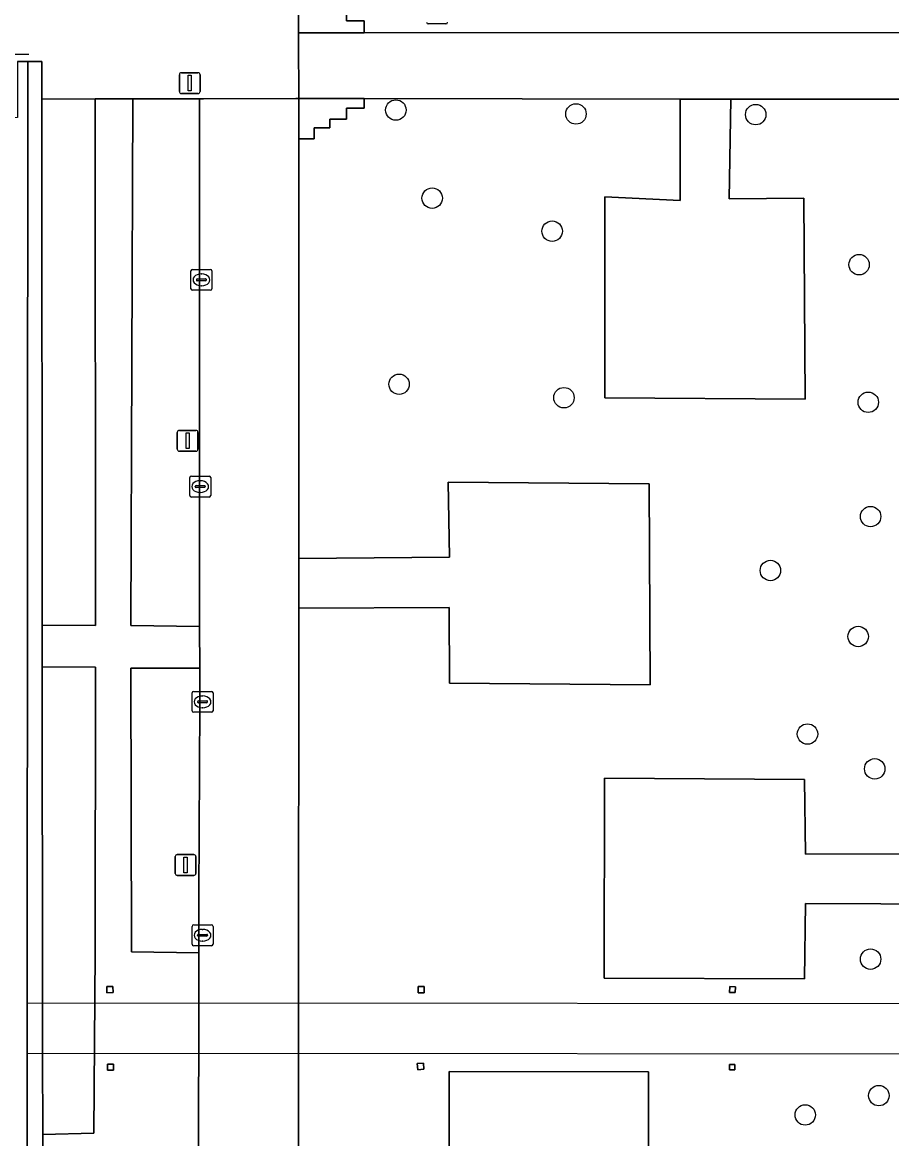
# Model space of a CAD drawing. Extents: x 161477 to 163040, y 383680 to 384871.
# Drawn here: x 161818.6 to 161860.2, y 384138 to 384191.4 of the extents above; entities that cross this region are included whole.
import ezdxf

# ---------------------------------------------------------------- set-up
doc = ezdxf.new("R2010")
doc.units = 0
for name, color, linetype in [('IMGEO_Boom', 7, 'Continuous'), ('IMGEO_Dek', 7, 'Continuous'), ('IMGEO_Groenvoorziening', 7, 'Continuous'), ('IMGEO_Kolk', 7, 'Continuous'), ('IMGEO_Lichtmast', 7, 'Continuous'), ('IMGEO_Lijnafwatering', 7, 'Continuous'), ('IMGEO_Pand', 7, 'Continuous'), ('IMGEO_Pijler', 7, 'Continuous'), ('IMGEO_Rijbaan_lokaal_gesloten', 7, 'Continuous'), ('IMGEO_Rijbaan_lokaal_open', 7, 'Continuous'), ('IMGEO_Rioolput', 7, 'Continuous'), ('IMGEO_Terreindeel_halfverhard', 7, 'Continuous'), ('IMGEO_Voetpad_gesloten', 7, 'Continuous'), ('IMGEO_Voetpad_halfverhard', 7, 'Continuous'), ('IMGEO_Voetpad_open', 7, 'Continuous')]:
    doc.layers.add(name, color=color, linetype=linetype)

msp = doc.modelspace()

# ---------------------------------------------------------------- linework, layer by layer
at = {"layer": 'IMGEO_Boom'}
for centre in [(161836.435, 384187.191), (161845.052, 384187.003), (161853.65, 384186.972), (161838.173, 384182.977), (161843.911, 384181.394), (161858.596, 384179.794), (161836.59, 384174.073), (161844.477, 384173.43), (161859.035, 384173.21), (161859.146, 384167.742), (161854.353, 384165.163), (161858.553, 384162.004), (161856.127, 384157.34), (161859.344, 384155.672), (161859.146, 384146.571), (161859.542, 384140.041), (161856.02, 384139.117)]:
    msp.add_circle(centre, 0.489, dxfattribs=at)
at = {"layer": 'IMGEO_Dek'}
msp.add_lwpolyline([(161818.801, 384142.079), (161871.441, 384142.039), (161871.439, 384144.431), (161818.802, 384144.456)], close=True, dxfattribs=at)
at = {"layer": 'IMGEO_Groenvoorziening'}
for points in [[(161898.56, 384203.307), (161831.783, 384203.307), (161831.783, 384192.925), (161832.53, 384192.925), (161832.53, 384192.317), (161833.278, 384192.317), (161833.278, 384191.865), (161834.073, 384191.865), (161834.073, 384191.46), (161834.915, 384191.46), (161834.916, 384190.882), (161898.56, 384190.919)], [(161822.042, 384187.72), (161819.495, 384187.715), (161819.519, 384162.542), (161822.06, 384162.535)], [(161819.521, 384160.551), (161819.536, 384144.456), (161819.538, 384142.078), (161819.542, 384138.186), (161821.982, 384138.242), (161822.051, 384146.879), (161822.061, 384160.539)], [(161837.793, 384145.258), (161837.796, 384144.965), (161837.503, 384144.962), (161837.5, 384145.255)], [(161852.682, 384145.249), (161852.674, 384144.972), (161852.397, 384144.98), (161852.405, 384145.257)], [(161837.777, 384141.301), (161837.482, 384141.28), (161837.461, 384141.575), (161837.756, 384141.596)], [(161852.654, 384141.527), (161852.649, 384141.268), (161852.39, 384141.273), (161852.395, 384141.532)]]:
    msp.add_lwpolyline(points, close=True, dxfattribs=at)
for points in [[(161860.783, 384187.71), (161852.453, 384187.71), (161852.387, 384182.949), (161855.958, 384182.977), (161856.023, 384173.361), (161846.435, 384173.425), (161846.434, 384183.037), (161850.031, 384182.866), (161850.031, 384187.71), (161834.911, 384187.735), (161834.911, 384187.278), (161834.073, 384187.278), (161834.073, 384186.755), (161833.278, 384186.755), (161833.278, 384186.332), (161832.53, 384186.332), (161832.53, 384185.809), (161831.794, 384185.807), (161831.798, 384165.741), (161839.007, 384165.806), (161838.935, 384169.394), (161848.546, 384169.313), (161848.596, 384159.694), (161839.004, 384159.777), (161838.987, 384163.397), (161831.791, 384163.363), (161831.779, 384144.45), (161831.778, 384142.069), (161831.769, 384128.646)], [(161863.247, 384149.196), (161856.031, 384149.227), (161855.978, 384145.626), (161846.399, 384145.662), (161846.414, 384155.222), (161855.992, 384155.169), (161856.034, 384151.593), (161863.239, 384151.611)], [(161838.988, 384131.605), (161838.982, 384141.189), (161848.518, 384141.177), (161848.536, 384131.59)]]:
    msp.add_lwpolyline(points, dxfattribs=at)
at = {"layer": 'IMGEO_Kolk'}
for p, q in [((161826.632, 384178.642), (161826.632, 384179.494)), ((161826.707, 384179.568), (161827.559, 384179.568)), ((161827.633, 384179.494), (161827.633, 384178.642)), ((161826.891, 384179.062), (161826.891, 384179.074)), ((161827.329, 384179.025), (161826.931, 384179.025)), ((161826.934, 384179.111), (161827.332, 384179.111)), ((161827.12, 384179.348), (161827.145, 384179.348)), ((161827.375, 384179.074), (161827.375, 384179.062)), ((161827.559, 384178.568), (161826.707, 384178.568)), ((161827.143, 384178.788), (161827.118, 384178.788)), ((161826.577, 384168.752), (161826.577, 384169.604)), ((161826.652, 384169.678), (161827.504, 384169.678)), ((161827.065, 384169.458), (161827.09, 384169.458)), ((161827.578, 384169.604), (161827.578, 384168.752)), ((161826.836, 384169.172), (161826.836, 384169.184)), ((161827.274, 384169.135), (161826.876, 384169.135)), ((161826.879, 384169.221), (161827.277, 384169.221)), ((161827.088, 384168.898), (161827.063, 384168.898)), ((161827.32, 384169.184), (161827.32, 384169.172)), ((161827.504, 384168.678), (161826.652, 384168.678)), ((161826.687, 384158.453), (161826.687, 384159.305)), ((161826.762, 384159.379), (161827.614, 384159.379)), ((161827.688, 384159.305), (161827.688, 384158.453)), ((161826.946, 384158.873), (161826.946, 384158.885)), ((161827.384, 384158.836), (161826.986, 384158.836)), ((161826.989, 384158.922), (161827.387, 384158.922)), ((161827.175, 384159.159), (161827.2, 384159.159)), ((161827.43, 384158.885), (161827.43, 384158.873)), ((161827.614, 384158.379), (161826.762, 384158.379)), ((161827.198, 384158.599), (161827.173, 384158.599)), ((161826.687, 384147.287), (161826.687, 384148.139)), ((161826.762, 384148.213), (161827.614, 384148.213)), ((161827.175, 384147.993), (161827.2, 384147.993)), ((161827.688, 384148.139), (161827.688, 384147.287)), ((161826.946, 384147.707), (161826.946, 384147.719)), ((161827.384, 384147.67), (161826.986, 384147.67)), ((161826.989, 384147.756), (161827.387, 384147.756)), ((161827.198, 384147.433), (161827.173, 384147.433)), ((161827.43, 384147.719), (161827.43, 384147.707)), ((161827.614, 384147.213), (161826.762, 384147.213))]:
    msp.add_line(p, q, dxfattribs=at)
for points in [[(161826.632, 384178.642), (161826.632, 384179.494)], [(161826.707, 384179.568), (161827.559, 384179.568)], [(161827.633, 384179.494), (161827.633, 384178.642)], [(161827.559, 384178.568), (161826.707, 384178.568)], [(161826.577, 384168.752), (161826.577, 384169.604)], [(161826.652, 384169.678), (161827.504, 384169.678)], [(161827.578, 384169.604), (161827.578, 384168.752)], [(161827.504, 384168.678), (161826.652, 384168.678)], [(161826.687, 384158.453), (161826.687, 384159.305)], [(161826.762, 384159.379), (161827.614, 384159.379)], [(161827.688, 384159.305), (161827.688, 384158.453)], [(161827.614, 384158.379), (161826.762, 384158.379)], [(161826.687, 384147.287), (161826.687, 384148.139)], [(161826.762, 384148.213), (161827.614, 384148.213)], [(161827.688, 384148.139), (161827.688, 384147.287)], [(161827.614, 384147.213), (161826.762, 384147.213)]]:
    msp.add_lwpolyline(points, dxfattribs=at)
for centre, radius, start, end in [((161826.709, 384179.492), 0.0765, 91.552, 178.448), ((161826.709, 384179.492), 0.0765, 91.552, 178.448), ((161827.557, 384179.492), 0.0765, 1.552, 88.448), ((161827.557, 384179.492), 0.0765, 1.552, 88.448), ((161826.931, 384179.071), 0.0403, 85.8775, 175.7526), ((161826.928, 384179.061), 0.0366, 178.938, 274.7102), ((161827.332, 384179.068), 0.043, 264.8664, 352.4533), ((161827.336, 384179.073), 0.0386, 1.7309, 96.639), ((161826.709, 384178.644), 0.0765, 181.552, 268.448), ((161826.709, 384178.644), 0.0765, 181.552, 268.448), ((161827.557, 384178.644), 0.0765, 271.552, 358.448), ((161827.557, 384178.644), 0.0765, 271.552, 358.448), ((161826.654, 384169.602), 0.0765, 91.552, 178.448), ((161826.654, 384169.602), 0.0765, 91.552, 178.448), ((161827.502, 384169.602), 0.0765, 1.552, 88.448), ((161827.502, 384169.602), 0.0765, 1.552, 88.448), ((161826.876, 384169.181), 0.0403, 85.8775, 175.7526), ((161826.873, 384169.171), 0.0366, 178.938, 274.7102), ((161827.277, 384169.178), 0.043, 264.8664, 352.4533), ((161827.281, 384169.183), 0.0386, 1.7309, 96.639), ((161826.654, 384168.754), 0.0765, 181.552, 268.448), ((161826.654, 384168.754), 0.0765, 181.552, 268.448), ((161827.502, 384168.754), 0.0765, 271.552, 358.448), ((161827.502, 384168.754), 0.0765, 271.552, 358.448), ((161826.764, 384159.303), 0.0765, 91.552, 178.448), ((161826.764, 384159.303), 0.0765, 91.552, 178.448), ((161827.612, 384159.303), 0.0765, 1.552, 88.448), ((161827.612, 384159.303), 0.0765, 1.552, 88.448), ((161826.986, 384158.882), 0.0403, 85.8775, 175.7526), ((161826.983, 384158.872), 0.0366, 178.938, 274.7102), ((161827.387, 384158.879), 0.043, 264.8664, 352.4533), ((161827.391, 384158.884), 0.0386, 1.7309, 96.639), ((161826.764, 384158.455), 0.0765, 181.552, 268.448), ((161826.764, 384158.455), 0.0765, 181.552, 268.448), ((161827.612, 384158.455), 0.0765, 271.552, 358.448), ((161827.612, 384158.455), 0.0765, 271.552, 358.448), ((161826.764, 384148.137), 0.0765, 91.552, 178.448), ((161826.764, 384148.137), 0.0765, 91.552, 178.448), ((161827.612, 384148.137), 0.0765, 1.552, 88.448), ((161827.612, 384148.137), 0.0765, 1.552, 88.448), ((161826.986, 384147.716), 0.0403, 85.8775, 175.7526), ((161826.983, 384147.706), 0.0366, 178.938, 274.7102), ((161827.387, 384147.713), 0.043, 264.8664, 352.4533), ((161827.391, 384147.718), 0.0386, 1.7309, 96.639), ((161826.764, 384147.289), 0.0765, 181.552, 268.448), ((161826.764, 384147.289), 0.0765, 181.552, 268.448), ((161827.612, 384147.289), 0.0765, 271.552, 358.448), ((161827.612, 384147.289), 0.0765, 271.552, 358.448)]:
    msp.add_arc(centre, radius, start, end, dxfattribs=at)
for centre, major_axis, ratio, start_param, end_param in [((161827.119, 384179.068), (-0.387, 0.002), 0.722429, 4.712389, 7.853982), ((161827.144, 384179.068), (-0.39, 0.002), 0.717154, 1.570796, 4.712389), ((161827.064, 384169.178), (-0.387, 0.002), 0.722429, 4.712389, 7.853982), ((161827.089, 384169.178), (-0.39, 0.002), 0.717154, 1.570796, 4.712389), ((161827.174, 384158.879), (-0.387, 0.002), 0.722429, 4.712389, 7.853982), ((161827.199, 384158.879), (-0.39, 0.002), 0.717154, 1.570796, 4.712389), ((161827.174, 384147.713), (-0.387, 0.002), 0.722429, 4.712389, 7.853982), ((161827.199, 384147.713), (-0.39, 0.002), 0.717154, 1.570796, 4.712389)]:
    msp.add_ellipse(centre, major_axis=major_axis, ratio=ratio, start_param=start_param, end_param=end_param, dxfattribs=at)
at = {"layer": 'IMGEO_Lichtmast'}
for p, q in [((161826.078, 384188.077), (161826.078, 384188.877)), ((161826.078, 384188.877), (161826.078, 384188.077)), ((161826.178, 384188.977), (161826.968, 384188.977)), ((161826.968, 384188.977), (161826.178, 384188.977)), ((161827.068, 384188.877), (161827.068, 384188.077)), ((161827.068, 384188.077), (161827.068, 384188.877)), ((161826.968, 384187.977), (161826.178, 384187.977)), ((161826.178, 384187.977), (161826.968, 384187.977)), ((161825.979, 384170.967), (161825.979, 384171.767)), ((161825.979, 384171.767), (161825.979, 384170.967)), ((161826.079, 384171.867), (161826.869, 384171.867)), ((161826.869, 384171.867), (161826.079, 384171.867)), ((161826.969, 384171.767), (161826.969, 384170.967)), ((161826.969, 384170.967), (161826.969, 384171.767)), ((161826.869, 384170.867), (161826.079, 384170.867)), ((161826.079, 384170.867), (161826.869, 384170.867)), ((161825.879, 384150.675), (161825.879, 384151.475)), ((161825.879, 384151.475), (161825.879, 384150.675)), ((161825.979, 384151.575), (161826.769, 384151.575)), ((161826.769, 384151.575), (161825.979, 384151.575)), ((161826.869, 384151.475), (161826.869, 384150.675)), ((161826.869, 384150.675), (161826.869, 384151.475)), ((161826.769, 384150.575), (161825.979, 384150.575)), ((161825.979, 384150.575), (161826.769, 384150.575))]:
    msp.add_line(p, q, dxfattribs=at)
for points in [[(161826.498, 384188.852), (161826.648, 384188.852), (161826.648, 384188.102), (161826.498, 384188.102), (161826.498, 384188.852)], [(161826.399, 384171.742), (161826.549, 384171.742), (161826.549, 384170.992), (161826.399, 384170.992), (161826.399, 384171.742)], [(161826.299, 384151.45), (161826.449, 384151.45), (161826.449, 384150.7), (161826.299, 384150.7), (161826.299, 384151.45)]]:
    msp.add_lwpolyline(points, dxfattribs=at)
for centre, start, end in [((161826.178, 384188.877), 90, 180), ((161826.178, 384188.877), 90, 180), ((161826.968, 384188.877), 0, 90), ((161826.968, 384188.877), 360, 90), ((161826.178, 384188.077), 180, 270), ((161826.178, 384188.077), 180, 270), ((161826.968, 384188.077), 270, 0), ((161826.968, 384188.077), 270, 0), ((161826.079, 384171.767), 90, 180), ((161826.079, 384171.767), 90, 180), ((161826.869, 384171.767), 0, 90), ((161826.869, 384171.767), 360, 90), ((161826.079, 384170.967), 180, 270), ((161826.079, 384170.967), 180, 270), ((161826.869, 384170.967), 270, 0), ((161826.869, 384170.967), 270, 0), ((161825.979, 384151.475), 90, 180), ((161825.979, 384151.475), 90, 180), ((161826.769, 384151.475), 0, 90), ((161826.769, 384151.475), 360, 90), ((161825.979, 384150.675), 180, 270), ((161825.979, 384150.675), 180, 270), ((161826.769, 384150.675), 270, 0), ((161826.769, 384150.675), 270, 0)]:
    msp.add_arc(centre, 0.1, start, end, dxfattribs=at)
at = {"layer": 'IMGEO_Lijnafwatering'}
msp.add_lwpolyline([(161818.874, 384189.855), (161802.26, 384189.851)], dxfattribs=at)
at = {"layer": 'IMGEO_Pand'}
msp.add_lwpolyline([(161808.218, 384134.829), (161818.798, 384134.827), (161818.801, 384142.079), (161818.802, 384144.456), (161818.822, 384189.512), (161818.332, 384189.512), (161818.33, 384186.832), (161786.372, 384186.821), (161786.374, 384189.501), (161785.894, 384189.502), (161785.894, 384189.449), (161785.875, 384181.487), (161785.875, 384181.303), (161785.875, 384181.186), (161785.887, 384177.585), (161785.886, 384177.374), (161785.863, 384140.978), (161785.858, 384132.518), (161785.825, 384078.07), (161785.824, 384076.075), (161785.821, 384072.282), (161818.788, 384072.276), (161818.797, 384130.647), (161808.217, 384130.649)], close=True, dxfattribs=at)
at = {"layer": 'IMGEO_Pijler'}
for points in [[(161822.905, 384144.968), (161822.901, 384145.263), (161822.606, 384145.259), (161822.61, 384144.964)], [(161837.5, 384145.255), (161837.503, 384144.962), (161837.796, 384144.965), (161837.793, 384145.258)], [(161852.397, 384144.98), (161852.674, 384144.972), (161852.682, 384145.249), (161852.405, 384145.257)], [(161822.919, 384141.258), (161822.922, 384141.538), (161822.642, 384141.541), (161822.639, 384141.261)], [(161837.482, 384141.28), (161837.777, 384141.301), (161837.756, 384141.596), (161837.461, 384141.575)], [(161852.39, 384141.273), (161852.649, 384141.268), (161852.654, 384141.527), (161852.395, 384141.532)]]:
    msp.add_lwpolyline(points, close=True, dxfattribs=at)
at = {"layer": 'IMGEO_Rijbaan_lokaal_gesloten'}
msp.add_lwpolyline([(161818.332, 384189.512), (161818.822, 384189.512), (161819.493, 384189.517), (161819.495, 384187.715), (161822.042, 384187.72), (161823.848, 384187.724), (161827.04, 384187.73), (161827.068, 384187.73), (161827.23, 384187.731), (161831.649, 384187.74), (161831.79, 384187.74), (161831.783, 384190.52), (161831.783, 384190.88), (161831.783, 384192.925)], dxfattribs=at)
at = {"layer": 'IMGEO_Rijbaan_lokaal_open'}
msp.add_lwpolyline([(161831.769, 384128.646), (161831.778, 384142.069), (161831.779, 384144.45), (161831.791, 384163.363), (161831.798, 384165.741), (161831.794, 384185.807), (161831.794, 384186.062), (161831.79, 384187.74), (161831.649, 384187.74), (161827.23, 384187.731), (161827.068, 384187.73), (161827.04, 384187.73), (161827.04, 384173.85), (161827.04, 384165.305), (161827.046, 384162.484), (161827.05, 384160.491), (161827.053, 384158.768), (161827.013, 384149.579), (161827.011, 384146.874), (161827, 384135.02)], dxfattribs=at)
at = {"layer": 'IMGEO_Rioolput'}
msp.add_line((161838.831, 384191.313), (161837.979, 384191.313), dxfattribs=at)
msp.add_lwpolyline([(161838.831, 384191.313), (161837.979, 384191.313)], dxfattribs=at)
for centre, start, end in [((161837.981, 384191.389), 181.552, 268.448), ((161837.981, 384191.389), 181.552, 268.448), ((161838.829, 384191.389), 271.552, 358.448), ((161838.829, 384191.389), 271.552, 358.448)]:
    msp.add_arc(centre, 0.0765, start, end, dxfattribs=at)
at = {"layer": 'IMGEO_Terreindeel_halfverhard'}
msp.add_lwpolyline([(161819.605, 384072.323), (161819.542, 384138.186), (161819.538, 384142.078), (161819.536, 384144.456), (161819.521, 384160.551), (161819.519, 384162.542), (161819.495, 384187.715), (161819.493, 384189.517), (161818.822, 384189.512), (161818.802, 384144.456), (161818.801, 384142.079), (161818.798, 384134.827)], dxfattribs=at)
at = {"layer": 'IMGEO_Voetpad_gesloten'}
msp.add_lwpolyline([(161871.439, 384144.431), (161818.802, 384144.456), (161818.801, 384142.079), (161871.441, 384142.039)], close=True, dxfattribs=at)
at = {"layer": 'IMGEO_Voetpad_halfverhard'}
for points in [[(161831.783, 384192.925), (161831.783, 384190.88), (161834.916, 384190.882), (161834.915, 384191.46), (161834.073, 384191.46), (161834.073, 384191.865), (161833.278, 384191.865), (161833.278, 384192.317), (161832.53, 384192.317), (161832.53, 384192.925)], [(161834.911, 384187.735), (161831.803, 384187.74), (161831.79, 384187.74), (161831.794, 384186.062), (161831.794, 384185.807), (161832.53, 384185.809), (161832.53, 384186.332), (161833.278, 384186.332), (161833.278, 384186.755), (161834.073, 384186.755), (161834.073, 384187.278), (161834.911, 384187.278)], [(161852.453, 384187.71), (161850.031, 384187.71), (161850.031, 384182.866), (161846.434, 384183.037), (161846.435, 384173.425), (161856.023, 384173.361), (161855.958, 384182.977), (161852.387, 384182.949)], [(161831.798, 384165.741), (161831.791, 384163.363), (161838.987, 384163.397), (161839.004, 384159.777), (161848.596, 384159.694), (161848.546, 384169.313), (161838.935, 384169.394), (161839.007, 384165.806)], [(161863.239, 384151.611), (161856.034, 384151.593), (161855.992, 384155.169), (161846.414, 384155.222), (161846.399, 384145.662), (161855.978, 384145.626), (161856.031, 384149.227), (161863.247, 384149.196)], [(161842.583, 384128.625), (161844.945, 384128.623), (161844.946, 384131.61), (161848.536, 384131.59), (161848.518, 384141.177), (161838.982, 384141.189), (161838.988, 384131.605), (161842.591, 384131.622)]]:
    msp.add_lwpolyline(points, close=True, dxfattribs=at)
at = {"layer": 'IMGEO_Voetpad_open'}
for points in [[(161898.56, 384190.919), (161834.916, 384190.882), (161831.783, 384190.88), (161831.783, 384190.52), (161831.79, 384187.74), (161831.803, 384187.74), (161834.911, 384187.735), (161850.031, 384187.71), (161852.453, 384187.71), (161860.783, 384187.71)], [(161827, 384135.02), (161827.011, 384146.874), (161823.793, 384146.925), (161823.756, 384160.497), (161827.05, 384160.491), (161827.046, 384162.484), (161823.756, 384162.53), (161823.848, 384187.724), (161822.042, 384187.72), (161822.06, 384162.535), (161819.519, 384162.542), (161819.521, 384160.551), (161822.061, 384160.539), (161822.051, 384146.879), (161821.982, 384138.242), (161819.542, 384138.186), (161819.605, 384072.323)]]:
    msp.add_lwpolyline(points, dxfattribs=at)
for points in [[(161827.04, 384187.73), (161823.848, 384187.724), (161823.756, 384162.53), (161827.046, 384162.484), (161827.04, 384165.305), (161827.04, 384173.85)], [(161827.05, 384160.491), (161823.756, 384160.497), (161823.793, 384146.925), (161827.011, 384146.874), (161827.013, 384149.579), (161827.053, 384158.768)], [(161822.61, 384144.964), (161822.606, 384145.259), (161822.901, 384145.263), (161822.905, 384144.968)], [(161822.639, 384141.261), (161822.642, 384141.541), (161822.922, 384141.538), (161822.919, 384141.258)]]:
    msp.add_lwpolyline(points, close=True, dxfattribs=at)

doc.saveas('drawing.dxf')
